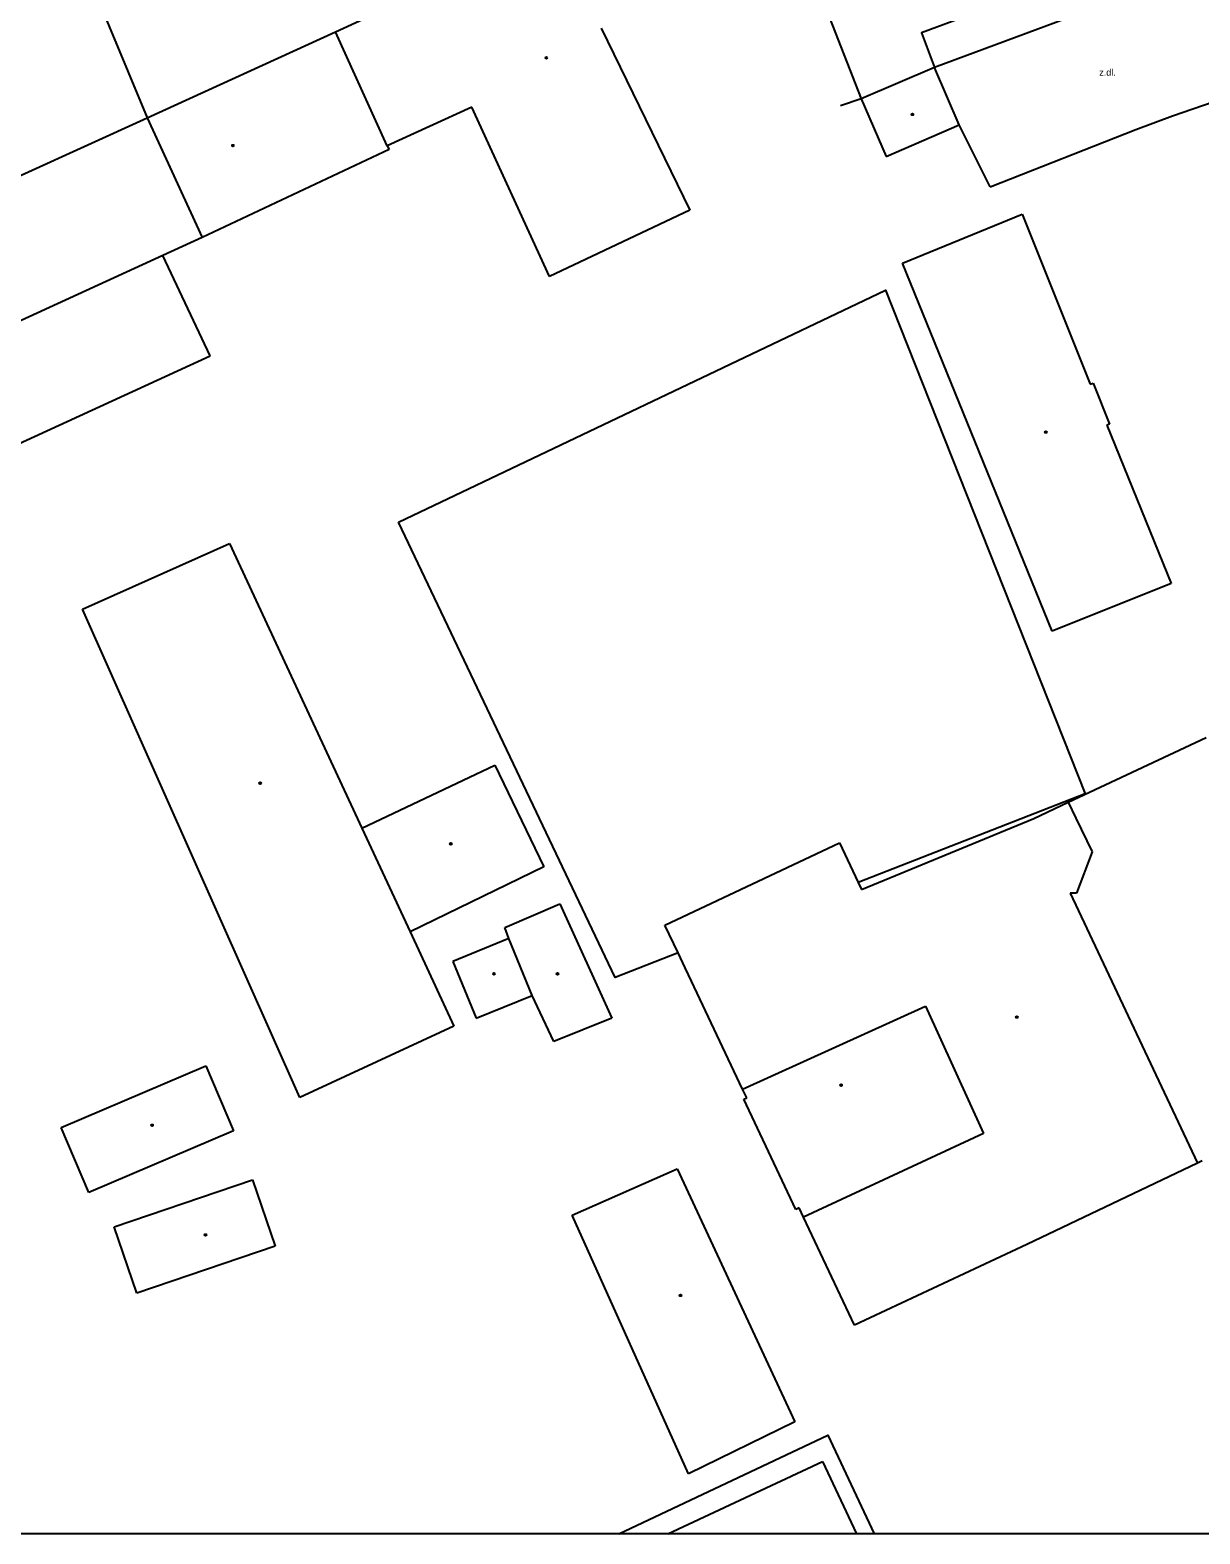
# Model space of a CAD drawing. Extents: x -596024 to -594475, y -1163820 to -1161957.
# Drawn here: x -595757.5 to -595644.4, y -1163820.2 to -1163674.8 of the extents above; entities that cross this region are included whole.
import ezdxf

# ---------------------------------------------------------------- set-up
doc = ezdxf.new("R2010")
doc.units = 0
for name, color, linetype in [('Level 11', 7, 'Continuous'), ('Level 39', 7, 'Continuous'), ('Level 40', 7, 'Continuous'), ('Level 5', 7, 'Continuous'), ('Level 7', 7, 'Continuous'), ('Level 8', 7, 'Continuous'), ('Vrstva 63', 7, 'Continuous')]:
    doc.layers.add(name, color=color, linetype=linetype)

msp = doc.modelspace()

# ---------------------------------------------------------------- linework, layer by layer
at = {"layer": 'Level 11'}
for points in [[(-595649.51, -1163661.15), (-595650.68, -1163667.39), (-595671.32, -1163675.05), (-595670.07, -1163678.41)], [(-595656.33, -1163673.31), (-595670.07, -1163678.41)], [(-595721.88, -1163722.39), (-595674.8, -1163699.94), (-595655.51, -1163748.66), (-595677.44, -1163757.23)], [(-595694.87, -1163764.04), (-595700.93, -1163766.41), (-595721.88, -1163722.39)], [(-595700.59, -1163820.23), (-595680.39, -1163810.69), (-595675.91, -1163820.23)]]:
    msp.add_lwpolyline(points, dxfattribs=at)
at = {"layer": 'Level 39'}
for centre, radius in [((-595707.6, -1163677.48), 0.09), ((-595707.6, -1163677.48), 0.0398), ((-595672.21, -1163682.95), 0.09), ((-595672.21, -1163682.95), 0.0398), ((-595737.9, -1163685.97), 0.09), ((-595737.9, -1163685.97), 0.0398), ((-595659.3, -1163713.67), 0.09), ((-595659.3, -1163713.67), 0.0398), ((-595735.26, -1163747.63), 0.09), ((-595735.26, -1163747.63), 0.0398), ((-595716.84, -1163753.49), 0.09), ((-595716.84, -1163753.49), 0.0398), ((-595712.66, -1163766.06), 0.09), ((-595712.66, -1163766.06), 0.0398), ((-595706.52, -1163766.06), 0.09), ((-595706.52, -1163766.06), 0.0398), ((-595662.11, -1163770.24), 0.09), ((-595662.11, -1163770.24), 0.0398), ((-595679.11, -1163776.84), 0.09), ((-595679.11, -1163776.84), 0.0398), ((-595745.72, -1163780.71), 0.09), ((-595745.72, -1163780.71), 0.0398), ((-595740.56, -1163791.32), 0.09), ((-595740.56, -1163791.32), 0.0398), ((-595694.63, -1163797.16), 0.09), ((-595694.63, -1163797.16), 0.0398)]:
    msp.add_circle(centre, radius, dxfattribs=at)
at = {"layer": 'Level 5'}
for p, q in [((-595695.84, -1163820.23), (-595680.91, -1163813.22)), ((-595680.91, -1163813.22), (-595677.62, -1163820.23))]:
    msp.add_line(p, q, dxfattribs=at)
for points in [[(-595753.54, -1163665.59), (-595746.19, -1163683.27)], [(-595728, -1163674.98), (-595717.37, -1163670.08)], [(-595702.31, -1163674.61), (-595693.74, -1163692.21)], [(-595746.19, -1163683.27), (-595728, -1163674.98)], [(-595722.98, -1163685.99), (-595728, -1163674.98)], [(-595670.07, -1163678.41), (-595677.15, -1163681.46)], [(-595667.68, -1163683.96), (-595670.07, -1163678.41)], [(-595677.15, -1163681.46), (-595674.76, -1163687.01)], [(-595763.79, -1163691.29), (-595746.19, -1163683.27)], [(-595746.19, -1163683.27), (-595740.88, -1163694.85)], [(-595714.79, -1163682.26), (-595722.98, -1163685.99)], [(-595707.3, -1163698.64), (-595714.79, -1163682.26)], [(-595674.76, -1163687.01), (-595667.68, -1163683.96)], [(-595722.81, -1163686.36), (-595740.88, -1163694.85)], [(-595722.98, -1163685.99), (-595722.81, -1163686.36)], [(-595693.74, -1163692.21), (-595707.3, -1163698.64)], [(-595673.16, -1163697.34), (-595661.59, -1163692.6)], [(-595661.59, -1163692.6), (-595655.01, -1163709.04)], [(-595740.88, -1163694.85), (-595744.67, -1163696.59)], [(-595744.67, -1163696.59), (-595776.04, -1163710.96)], [(-595740.11, -1163706.31), (-595744.67, -1163696.59)], [(-595658.69, -1163732.92), (-595673.16, -1163697.34)], [(-595771.72, -1163720.81), (-595740.11, -1163706.31)], [(-595655.01, -1163709.04), (-595654.73, -1163708.93)], [(-595654.73, -1163708.93), (-595653.14, -1163712.91)], [(-595653.14, -1163712.91), (-595653.4, -1163713.01)], [(-595653.4, -1163713.01), (-595647.19, -1163728.3)], [(-595752.45, -1163730.79), (-595738.23, -1163724.46)], [(-595738.23, -1163724.46), (-595725.43, -1163751.99)], [(-595647.19, -1163728.3), (-595658.69, -1163732.92)], [(-595731.43, -1163778.03), (-595752.45, -1163730.79)], [(-595657.14, -1163749.47), (-595643.81, -1163743.2)], [(-595725.43, -1163751.99), (-595712.57, -1163745.87)], [(-595712.57, -1163745.87), (-595707.85, -1163755.72)], [(-595660.47, -1163751.04), (-595657.14, -1163749.47)], [(-595657.14, -1163749.47), (-595656.4, -1163751.01)], [(-595677.12, -1163757.9), (-595660.47, -1163751.04)], [(-595656.4, -1163751.01), (-595654.83, -1163754.28)], [(-595725.43, -1163751.99), (-595720.78, -1163762)], [(-595696.13, -1163761.37), (-595679.25, -1163753.38)], [(-595679.25, -1163753.38), (-595677.44, -1163757.23)], [(-595654.83, -1163754.28), (-595656.35, -1163758.27)], [(-595707.85, -1163755.72), (-595720.78, -1163762)], [(-595677.44, -1163757.23), (-595677.12, -1163757.9)], [(-595656.35, -1163758.27), (-595656.96, -1163758.27)], [(-595656.96, -1163758.27), (-595644.64, -1163784.36)], [(-595711.61, -1163761.57), (-595706.29, -1163759.3)], [(-595706.29, -1163759.3), (-595701.27, -1163770.35)], [(-595720.78, -1163762), (-595716.55, -1163771.11)], [(-595711.21, -1163762.66), (-595711.61, -1163761.57)], [(-595694.87, -1163764.04), (-595696.13, -1163761.37)], [(-595711.21, -1163762.66), (-595716.63, -1163764.88)], [(-595708.96, -1163768.16), (-595711.21, -1163762.66)], [(-595716.63, -1163764.88), (-595714.39, -1163770.35)], [(-595694.18, -1163765.49), (-595694.87, -1163764.04)], [(-595693.85, -1163766.17), (-595694.18, -1163765.49)], [(-595688.62, -1163777.23), (-595693.85, -1163766.17)], [(-595714.39, -1163770.35), (-595708.96, -1163768.16)], [(-595706.89, -1163772.62), (-595708.96, -1163768.16)], [(-595688.62, -1163777.23), (-595670.94, -1163769.18)], [(-595670.94, -1163769.18), (-595665.33, -1163781.5)], [(-595701.27, -1163770.35), (-595706.89, -1163772.62)], [(-595716.55, -1163771.11), (-595731.43, -1163778.03)], [(-595754.5, -1163780.92), (-595740.51, -1163774.97)], [(-595740.51, -1163774.97), (-595737.83, -1163781.26)], [(-595688.22, -1163778.07), (-595688.62, -1163777.23)], [(-595688.49, -1163778.2), (-595688.22, -1163778.07)], [(-595683.47, -1163788.85), (-595688.49, -1163778.2)], [(-595751.83, -1163787.21), (-595754.5, -1163780.92)], [(-595737.83, -1163781.26), (-595751.83, -1163787.21)], [(-595665.33, -1163781.5), (-595682.75, -1163789.59)], [(-595705.1, -1163789.39), (-595694.94, -1163784.92)], [(-595694.94, -1163784.92), (-595683.58, -1163809.39)], [(-595644.64, -1163784.36), (-595661.15, -1163792.23)], [(-595644.18, -1163784.14), (-595644.64, -1163784.36)], [(-595749.37, -1163790.53), (-595736.01, -1163785.99)], [(-595736.01, -1163785.99), (-595733.83, -1163792.4)], [(-595693.86, -1163814.41), (-595705.1, -1163789.39)], [(-595683.17, -1163788.71), (-595683.47, -1163788.85)], [(-595682.75, -1163789.59), (-595683.17, -1163788.71)], [(-595677.8, -1163800.04), (-595682.75, -1163789.59)], [(-595747.19, -1163796.94), (-595749.37, -1163790.53)], [(-595733.83, -1163792.4), (-595747.19, -1163796.94)], [(-595661.15, -1163792.23), (-595677.8, -1163800.04)], [(-595683.58, -1163809.39), (-595693.86, -1163814.41)]]:
    msp.add_lwpolyline(points, dxfattribs=at)
at = {"layer": 'Level 7'}
for points in [[(-595686.63, -1163657.17), (-595677.15, -1163681.46)], [(-595677.15, -1163681.46), (-595679.17, -1163682.11)], [(-595664.68, -1163689.97), (-595650.62, -1163684.41), (-595647.05, -1163683.08), (-595642.1, -1163681.39)]]:
    msp.add_lwpolyline(points, dxfattribs=at)
at = {"layer": 'Level 8'}
msp.add_lwpolyline([(-595664.68, -1163689.97), (-595667.68, -1163683.96)], dxfattribs=at)
at = {"layer": 'Vrstva 63'}
msp.add_lwpolyline([(-594475.47, -1163820.23), (-596024.42, -1163820.23), (-596024.42, -1161956.88), (-594475.47, -1161956.88)], close=True, dxfattribs=at)

# ---------------------------------------------------------------- texts
at = {"layer": 'Level 40'}
msp.add_text('z.dl.', height=0.65, dxfattribs=at).set_placement((-595654.14, -1163679.21))

doc.saveas('drawing.dxf')
